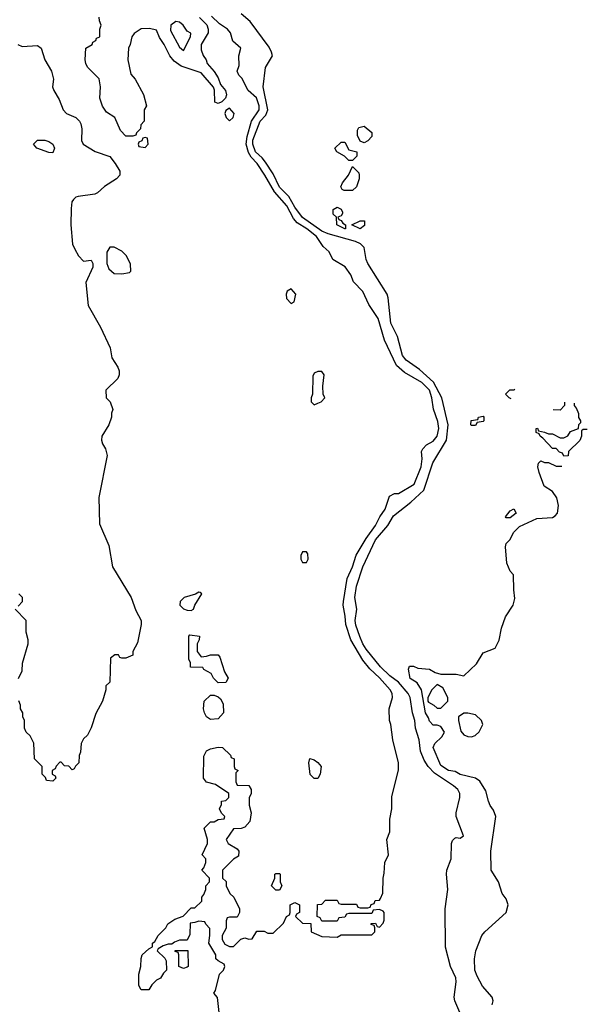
# Model space of a CAD drawing. Header units: inches. Extents: x 1793389 to 1900389, y 320802 to 470796.
# Tile 708 of 752: x 1891878 to 1894832, y 424552 to 429679. Entities that reach past the tile are written whole.
import ezdxf

# ---------------------------------------------------------------- set-up
doc = ezdxf.new("R2010")
doc.units = ezdxf.units.IN
doc.header["$MEASUREMENT"] = 0
doc.layers.add('B8492', color=7, linetype='Continuous')

msp = doc.modelspace()

# ---------------------------------------------------------------- linework, layer by layer
at = {"layer": 'B8492', "color": 2}
for points, elevation in [([(1894169, 424510), (1894142.7, 424570), (1894139.5, 424590), (1894149.6, 424669.6), (1894147.3, 424690), (1894119.5, 424750), (1894094.5, 424850), (1894092, 425050), (1894106.6, 425150), (1894098.4, 425230), (1894100.7, 425250), (1894122.9, 425310), (1894124.5, 425390), (1894130, 425404.7), (1894142.7, 425417.3), (1894150, 425421), (1894170, 425418), (1894188, 425430), (1894149.5, 425530), (1894149.6, 425550), (1894169.3, 425630), (1894169.2, 425650), (1894157.2, 425670), (1894135.1, 425690), (1894036.5, 425756.5), (1894004.2, 425790), (1893982.7, 425822.7), (1893964.2, 425870), (1893957, 425930), (1893937.4, 425990), (1893934, 426030), (1893922.4, 426070), (1893909.6, 426150), (1893898.7, 426170), (1893850, 426229.6), (1893803.3, 426263.3), (1893755.1, 426310), (1893681.6, 426401.6), (1893663.5, 426430), (1893647.6, 426467.6), (1893626.6, 426526.6), (1893623.1, 426550), (1893632.6, 426610), (1893622.2, 426670), (1893629.8, 426730.2), (1893663.9, 426830), (1893729.8, 426970), (1893794.2, 427045.8), (1893823.6, 427096.4), (1893913.3, 427166.7), (1893980.4, 427230), (1894028.7, 427371.3), (1894098.9, 427490), (1894108.6, 427570), (1894074.7, 427710), (1894031.3, 427791.3), (1893957.7, 427857.7), (1893890, 427906.3), (1893869.7, 427930), (1893844.5, 428030), (1893810, 428098), (1893796, 428230), (1893789.5, 428250), (1893689.8, 428409.8), (1893680.5, 428430), (1893670, 428492.3), (1893651.9, 428511.9), (1893624.7, 428524.7), (1893483.6, 428563.6), (1893450, 428577.2), (1893349.3, 428649.3), (1893310, 428702.4), (1893278, 428758), (1893230, 428807.6), (1893196.6, 428876.6), (1893156.8, 428936.8), (1893139.8, 428959.8), (1893105.3, 428990), (1893091.1, 429030), (1893091.5, 429051.5), (1893129.7, 429150), (1893158, 429182), (1893168.7, 429210), (1893144.2, 429330), (1893156.2, 429430), (1893192.8, 429490), (1893188.5, 429510), (1893175.7, 429535.7), (1893077, 429670), (1893030, 429709.5)], 222), ([(1892814, 429690), (1892852.2, 429652.2), (1892859.1, 429630), (1892858, 429610), (1892822.7, 429550), (1892821.5, 429521.5), (1892832.5, 429492.5), (1892848.7, 429470), (1892854, 429450), (1892890, 429408.7), (1892910, 429375.3), (1892922, 429342), (1892948.7, 429310), (1892953.2, 429286.8), (1892948, 429270), (1892930, 429252), (1892910, 429242), (1892894, 429250), (1892891.3, 429311.3), (1892886.8, 429326.8), (1892822, 429402), (1892717.4, 429437.4), (1892682.2, 429462.2), (1892659.3, 429490), (1892630.4, 429550), (1892606, 429586), (1892590, 429624.7), (1892552.8, 429632.8), (1892509.3, 429630.7), (1892473.6, 429606.4), (1892462, 429590), (1892453.2, 429550), (1892444, 429530), (1892441.2, 429470), (1892455.3, 429395.3), (1892478, 429370), (1892522, 429290), (1892538, 429230), (1892526, 429210), (1892526, 429150), (1892508.4, 429131.6), (1892506, 429110), (1892486, 429090), (1892482, 429078), (1892467.3, 429072.7), (1892430, 429072), (1892402, 429102), (1892372, 429170), (1892330, 429198), (1892307.9, 429227.9), (1892294, 429270), (1892298.8, 429330), (1892291.6, 429371.6), (1892230, 429432), (1892221, 429450), (1892218, 429470), (1892222, 429530), (1892254, 429550), (1892258, 429562), (1892274, 429570), (1892278, 429582), (1892294, 429590), (1892294, 429630), (1892302, 429650), (1892292.7, 429672.7), (1892291.6, 429691.6)], 230), ([(1892915.3, 424510), (1892908, 424588), (1892888, 424610), (1892896.4, 424623.6), (1892918, 424710), (1892938, 424730), (1892946, 424750), (1892942, 424762), (1892910, 424778), (1892898, 424790), (1892898, 424810), (1892862, 424870), (1892868, 424910), (1892867.3, 424947.3), (1892846, 424970), (1892842, 424982), (1892810, 424986), (1892790, 424978), (1892764.7, 424975.3), (1892763.6, 424916.4), (1892750, 424886), (1892710, 424886), (1892683.6, 424876.4), (1892670, 424866), (1892650, 424866), (1892623.6, 424856.4), (1892598, 424842), (1892594, 424830), (1892632.7, 424792.7), (1892639.6, 424779.6), (1892642, 424730), (1892625.4, 424714.6), (1892610.7, 424689.3), (1892590, 424678), (1892565.4, 424654.6), (1892550, 424628), (1892510, 424628), (1892498, 424650), (1892498, 424710), (1892508.7, 424750), (1892509.3, 424790.7), (1892515.3, 424810), (1892550, 424842), (1892568, 424852), (1892569.1, 424870.9), (1892580.4, 424879.6), (1892598, 424910), (1892638, 424950), (1892649.3, 424970.7), (1892684.7, 424995.3), (1892728.4, 425011.6), (1892770, 425054), (1892790, 425054), (1892826, 425090), (1892826, 425110), (1892836.4, 425123.6), (1892846, 425150), (1892846, 425170), (1892866, 425190), (1892866, 425210), (1892826, 425250), (1892836.4, 425263.6), (1892846, 425290), (1892846, 425310), (1892828, 425330), (1892855.3, 425390), (1892855.3, 425410), (1892838, 425470), (1892870, 425502), (1892890, 425502), (1892910, 425514), (1892942, 425518), (1892946, 425530), (1892927.3, 425547.3), (1892918, 425570), (1892927.3, 425592.7), (1892928, 425610), (1892950, 425614), (1892966, 425630), (1892966, 425650), (1892897.5, 425697.5), (1892849.5, 425709.5), (1892834, 425730), (1892836.4, 425843.6), (1892850, 425872), (1892870, 425882), (1892910, 425892), (1892934, 425890), (1892974, 425850), (1892978, 425838), (1892994, 425830), (1892994, 425790), (1892998, 425778), (1893014, 425770), (1893002, 425758), (1893002, 425710), (1893010, 425694), (1893070, 425692), (1893082, 425670), (1893082, 425650), (1893072.7, 425627.3), (1893072, 425610), (1893072, 425590), (1893082.8, 425550), (1893075.9, 425504.1), (1893050, 425475.3), (1893030, 425468), (1892990, 425466), (1892952, 425410), (1892962, 425390), (1893010, 425362), (1893018, 425350), (1893016, 425324), (1892990, 425308), (1892934, 425250), (1892934, 425210), (1892951.6, 425191.6), (1892952, 425170), (1892972, 425130), (1892992, 425110), (1893022, 425050), (1893022, 425030), (1893010, 425006), (1892970, 425006), (1892958, 425002), (1892952.7, 424987.3), (1892951.6, 424948.4), (1892932, 424910), (1892932, 424890), (1892945.4, 424865.4), (1892970, 424854), (1892990, 424854), (1893028.4, 424891.6), (1893050, 424898), (1893070, 424892), (1893087.3, 424892.7), (1893112.7, 424932.7), (1893150, 424934), (1893170, 424922), (1893196.4, 424923.6), (1893250, 424974), (1893266, 425010), (1893282, 425018), (1893286, 425030), (1893286, 425070), (1893310, 425082), (1893334, 425070), (1893334, 425030), (1893318, 425022), (1893314, 425010), (1893350, 424974), (1893392.7, 424972.7), (1893394, 424930), (1893450, 424904.7), (1893530, 424902), (1893550, 424914), (1893710, 424914), (1893726, 424930), (1893726, 424950), (1893722, 424962), (1893707.3, 424967.3), (1893707.3, 424972.7), (1893730, 424974), (1893738, 424958), (1893750, 424954), (1893770, 424974), (1893775.3, 424990), (1893775.3, 425030), (1893770, 425038), (1893750, 425046), (1893718, 425042), (1893710, 425026), (1893590, 425026), (1893578, 425022), (1893570, 425006), (1893538, 425002), (1893530, 424986), (1893450, 424986), (1893442, 425002), (1893426, 425010), (1893428.4, 425071.6), (1893450, 425074), (1893470, 425094), (1893530, 425094), (1893538, 425078), (1893550, 425074), (1893630, 425074), (1893638, 425058), (1893650, 425054), (1893690, 425054), (1893702, 425058), (1893707.3, 425072.7), (1893722, 425078), (1893727.3, 425092.7), (1893750, 425094), (1893756.4, 425103.6), (1893768.4, 425131.6), (1893768.7, 425210), (1893774.6, 425234.6), (1893778, 425290), (1893798, 425330), (1893788, 425410), (1893804, 425450), (1893804, 425516), (1893814, 425570), (1893814.6, 425634.6), (1893849.3, 425770.7), (1893849.3, 425810), (1893819.3, 425930), (1893809.3, 426010), (1893802.7, 426030), (1893801.2, 426090), (1893817.2, 426150), (1893816, 426170), (1893805.2, 426190), (1893750, 426251.8), (1893699.7, 426299.7), (1893663.7, 426343.7), (1893602, 426450), (1893575.1, 426530), (1893572.5, 426572.5), (1893560.7, 426630), (1893562.9, 426650), (1893582.4, 426770), (1893609.6, 426830), (1893629.7, 426890.3), (1893681.8, 426978.2), (1893730, 427044.9), (1893751.5, 427090), (1893779.7, 427130), (1893802.7, 427197.3), (1893828, 427212), (1893850, 427212), (1893930, 427261), (1893967.8, 427350), (1893973.1, 427393.1), (1893969.4, 427430), (1893975.1, 427444.9), (1893995.1, 427464.9), (1894030, 427484), (1894050, 427511), (1894059.7, 427550), (1894053.6, 427586.4), (1894031.1, 427651.1), (1894022, 427710), (1894010, 427749.2), (1893970, 427789.5), (1893881.1, 427841.1), (1893838.3, 427878.3), (1893776.3, 428010), (1893743.8, 428123.8), (1893695.5, 428195.5), (1893664.1, 428264.1), (1893614.6, 428314.6), (1893602, 428350), (1893572.3, 428392.3), (1893508, 428430), (1893488, 428470), (1893458, 428498), (1893422.9, 428550), (1893372.8, 428590), (1893321.8, 428621.8), (1893302.9, 428642.9), (1893267.8, 428710), (1893203.4, 428783.4), (1893154.2, 428870), (1893113.1, 428930), (1893082.4, 428962.4), (1893067.7, 428987.7), (1893055.9, 429030), (1893061.1, 429070), (1893083.5, 429150), (1893123.5, 429210), (1893124.4, 429230), (1893110, 429271.6), (1893066.6, 429310), (1893034, 429374), (1893018, 429390), (1893008.7, 429410), (1893020.4, 429439.6), (1893019, 429490), (1893028, 429530), (1892986.3, 429566.3), (1892974.5, 429610), (1892959.3, 429630), (1892917, 429657), (1892876.6, 429696.6)], 226), ([(1891868, 429550), (1891890, 429539), (1891970, 429544), (1891988.7, 429530), (1892009, 429470), (1892044, 429410), (1892054, 429370), (1892048.7, 429330), (1892055.3, 429310), (1892083.1, 429263.1), (1892104, 429210), (1892122, 429190), (1892170, 429169.3), (1892189.3, 429150), (1892195.9, 429135.9), (1892201.2, 429110), (1892199, 429050), (1892208.7, 429030), (1892270, 428993.2), (1892346, 428966), (1892375.3, 428930), (1892398, 428890), (1892398, 428870), (1892382, 428850), (1892319, 428810), (1892282.5, 428777.5), (1892269.5, 428770.5), (1892182.5, 428757.5), (1892170, 428754), (1892157, 428743), (1892149.4, 428730), (1892144.8, 428695.2), (1892143.7, 428610), (1892152.3, 428510), (1892163.9, 428483.9), (1892184, 428450), (1892210, 428422), (1892250, 428426), (1892258, 428410), (1892258, 428390), (1892221.2, 428310), (1892233.2, 428190), (1892297.5, 428077.5), (1892349, 427970), (1892358, 427918), (1892388.7, 427870), (1892395.3, 427850), (1892395.3, 427830), (1892388, 427810), (1892326, 427750), (1892328, 427710), (1892348, 427690), (1892362, 427650), (1892355.3, 427630), (1892355.3, 427610), (1892342, 427570), (1892305.2, 427510), (1892304, 427490), (1892309, 427470), (1892324.7, 427444.7), (1892333.2, 427410), (1892289.4, 427190.6), (1892293.2, 427053.2), (1892342, 426942), (1892361.2, 426830), (1892457.2, 426670), (1892482.5, 426602.5), (1892509, 426550), (1892509, 426530), (1892490, 426434), (1892466, 426390), (1892466, 426370), (1892430, 426354), (1892410, 426354), (1892398, 426358), (1892392.7, 426372.7), (1892372.7, 426372.7), (1892350, 426354), (1892346, 426230), (1892326, 426210), (1892326, 426190), (1892308.7, 426130), (1892273.6, 426066.4), (1892248.9, 425991.1), (1892230, 425954), (1892210, 425934), (1892198, 425910), (1892194.6, 425865.4), (1892187.3, 425847.3), (1892186, 425810), (1892167.3, 425792.7), (1892162, 425778), (1892150, 425774), (1892132.7, 425792.7), (1892110, 425794), (1892092.7, 425812.7), (1892087.3, 425812.7), (1892067.3, 425792.7), (1892062, 425778), (1892046, 425770), (1892046, 425750), (1892062, 425742), (1892066, 425730), (1892050, 425714), (1892018, 425718), (1892012.7, 425732.7), (1891994, 425750), (1891994, 425790), (1891954, 425830), (1891951.6, 425911.6), (1891932, 425950), (1891912, 425970), (1891902, 425990), (1891902, 426030), (1891894, 426050), (1891894, 426070), (1891882, 426090), (1891882, 426110), (1891872.7, 426132.7)], 230), ([(1894435.2, 427705.6), (1894426, 427710), (1894406, 427730), (1894428.4, 427751.6), (1894450, 427752), (1894454.6, 427754.3)], 218), ([(1894831.9, 427546), (1894810, 427546), (1894802, 427538), (1894802, 427510), (1894792.7, 427487.3), (1894734, 427430), (1894732.7, 427407.3), (1894710, 427406), (1894702, 427422), (1894687.3, 427427.3), (1894670, 427446), (1894650, 427446), (1894600.4, 427500.4), (1894586, 427510), (1894582, 427522), (1894566, 427530), (1894566, 427550), (1894572, 427552), (1894578, 427538), (1894610, 427532), (1894630, 427522), (1894650, 427522), (1894690, 427502), (1894710, 427502), (1894730, 427512), (1894745.2, 427534.8), (1894786, 427550), (1894788.4, 427571.6), (1894798, 427582), (1894798, 427590), (1894788.4, 427608.4), (1894787.3, 427627.3), (1894776.4, 427656.4), (1894766, 427670), (1894766, 427682.5)], 218), ([(1894714, 427687.7), (1894714, 427670), (1894690, 427646), (1894653.6, 427647.3)], 218), ([(1894337.2, 424550), (1894342.7, 424570), (1894336, 424590), (1894286.9, 424646.9), (1894258.7, 424698.7), (1894247.3, 424730), (1894245.1, 424790), (1894251.8, 424830), (1894283.7, 424910), (1894299.3, 424930), (1894409.2, 425030), (1894419.5, 425070), (1894410, 425102), (1894389.2, 425130), (1894369.4, 425190), (1894332.3, 425250), (1894329.6, 425350), (1894356, 425530), (1894343.6, 425563.6), (1894326.7, 425586.7), (1894317, 425610), (1894303.6, 425663.6), (1894273.4, 425713.4), (1894250, 425729.4), (1894170, 425749.6), (1894143.7, 425763.7), (1894108.7, 425770), (1894070, 425795.3), (1894029.4, 425890), (1894038, 425910), (1894074.6, 425945.4), (1894088, 425970), (1894070, 425998), (1894050, 426006), (1894030, 426006), (1894010, 426026), (1894004.7, 426044.7), (1893989.2, 426070.8), (1893969.3, 426190), (1893946, 426226), (1893910, 426249.2), (1893902, 426298), (1893907.3, 426312.7), (1893927.3, 426312.7), (1893950, 426302), (1894010, 426298), (1894039.8, 426279.8), (1894070, 426271), (1894149.3, 426270.7), (1894190, 426262), (1894255.5, 426324.5), (1894290, 426382), (1894352.5, 426407.5), (1894372.5, 426447.5), (1894386, 426510), (1894406.6, 426570), (1894446.6, 426630), (1894455.5, 426664.5), (1894449.3, 426710.7), (1894448.4, 426788.4), (1894430, 426808), (1894413.2, 426850), (1894406.3, 426933.7), (1894409.2, 426950.8), (1894428, 426970), (1894448.7, 427011.3), (1894479, 427041), (1894570, 427081), (1894650, 427087.3), (1894664.5, 427095.5), (1894677.2, 427110), (1894681.2, 427150), (1894674, 427190), (1894650, 427222), (1894608, 427250), (1894581.2, 427321.2), (1894575.3, 427350), (1894578, 427370), (1894590, 427382), (1894610, 427374), (1894630, 427374), (1894670, 427354), (1894699.1, 427354)], 218), ([(1891870, 426626), (1891892, 426650), (1891892, 426670), (1891874, 426690)], 230), ([(1891871.6, 426248.4), (1891891.1, 426288.9), (1891891.6, 426328.4), (1891922, 426430), (1891922, 426450), (1891912, 426490), (1891912, 426550), (1891854, 426610)], 230)]:
    msp.add_lwpolyline(points, dxfattribs=dict(at, elevation=elevation))
for points, elevation in [([(1892690, 429669.7), (1892664, 429650), (1892663.2, 429623.2), (1892710, 429536), (1892730, 429518), (1892766.6, 429590), (1892769, 429609), (1892750, 429619.3), (1892728, 429650), (1892710, 429666.6)], 234), ([(1892970, 429218), (1892950, 429206), (1892944.7, 429190), (1892952, 429170), (1892970, 429152), (1892988, 429170), (1892994, 429190)], 230), ([(1893670, 429038), (1893650, 429046), (1893636.4, 429076.4), (1893636.4, 429103.6), (1893642, 429118), (1893670, 429124.7), (1893710.9, 429090.9), (1893711.3, 429070), (1893690, 429048)], 218), ([(1892050, 428986), (1892030, 428988), (1891966, 429010), (1891948.7, 429031.3), (1891970, 429051.3), (1892008.9, 429051.1), (1892030, 429044.7), (1892050.6, 429030.6), (1892058, 429010)], 230), ([(1892530, 429066), (1892518, 429062), (1892512.7, 429047.3), (1892498, 429042), (1892494, 429030), (1892498, 429018), (1892530, 429014), (1892546, 429030), (1892542, 429062)], 230), ([(1893590, 428946), (1893568.4, 428968.4), (1893528, 428990), (1893518, 429010), (1893550, 429042), (1893570, 429042), (1893590, 429002), (1893632, 428990), (1893631.6, 428968.4), (1893610, 428946)], 218), ([(1893610, 428789), (1893566, 428790), (1893555.3, 428795.3), (1893549.3, 428809.3), (1893557.2, 428830), (1893589, 428870), (1893610, 428914), (1893642, 428882), (1893644.7, 428870), (1893644.7, 428850), (1893630.7, 428809.3)], 218), ([(1893570, 428589.6), (1893528.7, 428610), (1893526, 428650), (1893510, 428666), (1893509, 428690), (1893530, 428702), (1893550, 428692), (1893556.9, 428676.9), (1893558, 428670), (1893550, 428658), (1893534, 428650), (1893538, 428638), (1893550, 428634), (1893559.6, 428619.6), (1893574, 428610), (1893574, 428590)], 218), ([(1893650, 428589.3), (1893606, 428610), (1893650, 428631.3), (1893671.6, 428631.6), (1893672.7, 428607.3)], 218), ([(1892370, 428495.3), (1892346, 428494), (1892331.1, 428468.9), (1892331, 428410), (1892342, 428382), (1892370, 428358), (1892410, 428356), (1892450, 428362), (1892455.3, 428370), (1892454, 428406), (1892434, 428450), (1892410, 428474)], 230), ([(1893290, 428278), (1893270, 428266), (1893264.7, 428250), (1893267.1, 428227.1), (1893290, 428202), (1893306, 428210), (1893315.3, 428250)], 230), ([(1893450, 427848), (1893430, 427848), (1893410, 427838), (1893403.6, 427823.6), (1893402, 427730), (1893394, 427710), (1893394, 427690), (1893410, 427674), (1893430, 427682), (1893446, 427690), (1893466, 427710), (1893458, 427730), (1893455.3, 427770), (1893462, 427830)], 230), ([(1894230, 427566), (1894226, 427570), (1894227.3, 427592.7), (1894262, 427598), (1894266, 427610), (1894290, 427614), (1894294, 427610), (1894294, 427590), (1894290, 427586), (1894258, 427582), (1894250, 427566)], 218), ([(1894410, 427086), (1894406, 427090), (1894430, 427122), (1894450, 427131.3), (1894462, 427110), (1894430, 427086)], 218), ([(1893370, 426908), (1893350, 426908), (1893341, 426890), (1893341, 426870), (1893350, 426852), (1893370, 426852), (1893379, 426870), (1893377.2, 426897.2)], 230), ([(1892810, 426698), (1892792, 426688), (1892734, 426670), (1892712, 426650), (1892711.3, 426630), (1892730, 426611.3), (1892750, 426604), (1892770, 426602.8), (1892782, 426610), (1892789, 426631), (1892826, 426690), (1892816.4, 426696.4)], 230), ([(1892822, 426362), (1892850, 426364.7), (1892870, 426372), (1892910, 426372), (1892919.8, 426359.8), (1892943.6, 426283.6), (1892962, 426250), (1892950, 426228), (1892910, 426226), (1892886, 426250), (1892874, 426274), (1892836.4, 426296.4), (1892830, 426306), (1892767.3, 426307.3), (1892766, 426330), (1892758, 426350), (1892758, 426470), (1892764, 426476), (1892814, 426470), (1892812, 426450), (1892802, 426430), (1892802, 426390)], 226), ([(1894050, 426218), (1894022, 426190), (1894002, 426150), (1894002, 426130), (1894004.7, 426124.7), (1894034, 426110), (1894050, 426094), (1894070, 426094), (1894106, 426130), (1894106, 426150), (1894080.4, 426200.4)], 218), ([(1892870, 426035.3), (1892849.2, 426049.2), (1892839, 426070), (1892834, 426090), (1892838, 426130), (1892870, 426162), (1892890, 426162), (1892910, 426154), (1892923.6, 426143.6), (1892936.9, 426116.9), (1892938, 426070), (1892910, 426038)], 226), ([(1894210, 426069), (1894190, 426068.7), (1894162, 426050), (1894161, 426030), (1894174.4, 425974.4), (1894190, 425956), (1894210, 425946), (1894230, 425944.7), (1894248.9, 425951.1), (1894268.9, 425971.1), (1894288, 426010), (1894282, 426030), (1894250, 426059)], 218), ([(1893410, 425728), (1893389.3, 425749.3), (1893382, 425810), (1893388.4, 425831.6), (1893410, 425824.7), (1893430, 425811.3), (1893446, 425790), (1893441, 425750), (1893430, 425728)], 226), ([(1893210, 425146), (1893188, 425170), (1893206, 425210), (1893206, 425230), (1893210, 425234), (1893230, 425234), (1893234, 425230), (1893234, 425190), (1893242, 425170), (1893230, 425146)], 226), ([(1892730, 424738), (1892706, 424750), (1892706, 424810), (1892702, 424822), (1892687.3, 424827.3), (1892687.3, 424832.7), (1892752.7, 424832.7), (1892754, 424750), (1892750, 424746)], 226)]:
    msp.add_lwpolyline(points, close=True, dxfattribs=dict(at, elevation=elevation))

doc.saveas('drawing.dxf')
